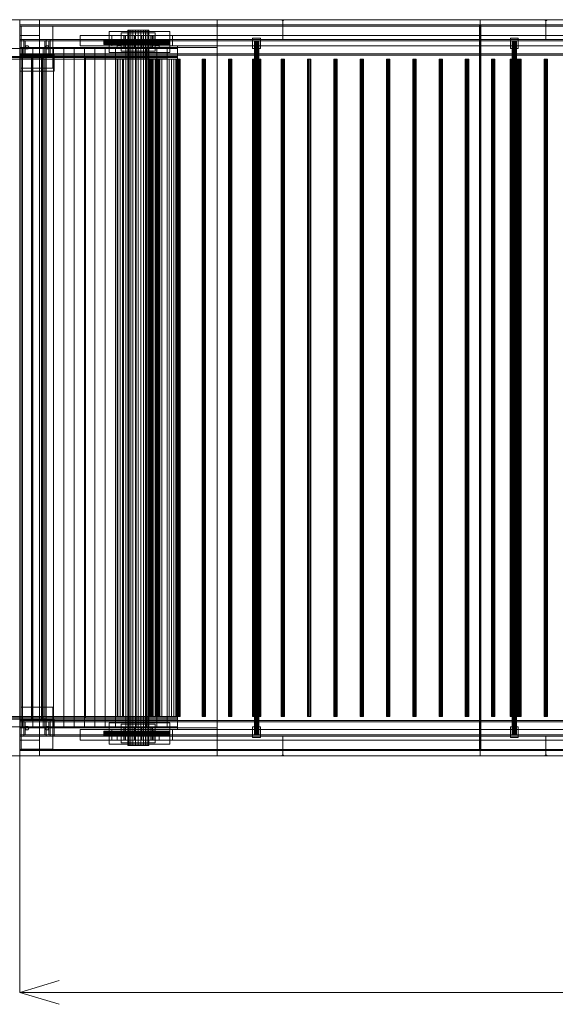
# Model space of a CAD drawing. Header units: millimetres. Extents: x -2233 to 65662, y -50530 to 6847.
# Tile 688 of 802: x 40461 to 42497, y -20345 to -16600. Entities that reach past the tile are written whole.
import ezdxf

# ---------------------------------------------------------------- set-up
doc = ezdxf.new("R2010")
doc.units = ezdxf.units.MM
for name, color, linetype, lineweight in [('COTAS_O', 1, 'Continuous', 0), ('superior_C03-dry', 7, 'Continuous', 0), ('superior_secador', 7, 'Continuous', 0)]:
    doc.layers.add(name, color=color, linetype=linetype, lineweight=lineweight)
doc.dimstyles.new('R19_100', dxfattribs={"dimtxt": 250, "dimasz": 150, "dimexe": 150, "dimexo": 80, "dimgap": 100, "dimtad": 1, "dimtih": 1, "dimtoh": 1, "dimdsep": 46, "dimcen": 0.09, "dimadec": 0, "dimazin": 0, "dimtfac": 1, "dimtdec": 4, "dimtofl": 0, "dimtmove": 0, "dimatfit": 3, "dimfxl": 1, "dimtolj": 1, "dimtzin": 0, "dimarcsym": 0})

# ---------------------------------------------------------------- blocks, each defined once
blk = doc.blocks.new('DIM_R32_36')
at = {"layer": 'COTAS_O'}
for p, q in [((40461.1, -19400), (40461.1, -20300)), ((60461.1, -19400), (60461.1, -20300)), ((40461.1, -20300), (40611.1, -20255)), ((60461.1, -20300), (60311.1, -20255)), ((40461.1, -20300), (60461.1, -20300)), ((40461.1, -20300), (40611.1, -20345)), ((60461.1, -20300), (60311.1, -20345))]:
    blk.add_line(p, q, dxfattribs=at)
blk.add_text('20000 O', height=250, dxfattribs=at).set_placement((50461.1, -20200))
blk = doc.blocks.new('DIM_R32_37')
at = {"layer": 'COTAS_O'}
for p, q in [((39761.1, -16600), (39716.1, -16750)), ((40461.1, -16600), (39761.1, -16600)), ((39761.1, -19400), (39761.1, -16600)), ((39761.1, -16600), (39806.1, -16750)), ((39761.1, -19400), (39716.1, -19250)), ((39761.1, -19400), (39806.1, -19250)), ((40461.1, -19400), (39761.1, -19400))]:
    blk.add_line(p, q, dxfattribs=at)
blk.add_text('2800 O', height=250, rotation=90, dxfattribs=at).set_placement((39661.1, -18000))

msp = doc.modelspace()

# ---------------------------------------------------------------- linework, layer by layer
at = {"layer": 'superior_C03-dry'}
for p, q in [((40471.321, -16710), (40432, -16710)), ((40432, -16740), (40471.321, -16740)), ((40471.321, -19290), (40471.321, -16710)), ((40510.642, -16710), (40471.321, -16710)), ((40471.321, -16740), (40471.321, -16744)), ((40471.321, -16740), (40510.642, -16740)), ((40510.642, -19290), (40510.642, -16710)), ((40549.963, -16710), (40510.642, -16710)), ((40510.642, -16740), (40510.642, -16744)), ((40510.642, -16740), (40549.963, -16740)), ((40549.963, -19290), (40549.963, -16710)), ((40589.283, -16710), (40549.963, -16710)), ((40549.963, -16740), (40549.963, -16744)), ((40549.963, -16740), (40589.283, -16740)), ((40589.283, -19290), (40589.283, -16710)), ((40628.604, -16710), (40589.283, -16710)), ((40589.283, -16740), (40589.283, -16744)), ((40589.283, -16740), (40628.604, -16740)), ((40628.604, -19290), (40628.604, -16710)), ((40667.925, -16710), (40628.604, -16710)), ((40628.604, -16740), (40628.604, -16744)), ((40628.604, -16740), (40667.925, -16740)), ((40667.925, -19290), (40667.925, -16710)), ((40707.246, -16710), (40667.925, -16710)), ((40667.925, -16740), (40667.925, -16744)), ((40667.925, -16740), (40707.246, -16740)), ((40707.246, -19290), (40707.246, -16710)), ((40746.567, -16710), (40707.246, -16710)), ((40707.246, -16740), (40707.246, -16744)), ((40707.246, -16740), (40746.567, -16740)), ((40746.567, -19290), (40746.567, -16710)), ((40785.888, -16710), (40746.567, -16710)), ((40746.567, -16740), (40746.567, -16744)), ((40746.567, -16740), (40785.888, -16740)), ((40785.888, -19290), (40785.888, -16710)), ((40825.209, -16710), (40785.888, -16710)), ((40785.888, -16740), (40785.888, -16744)), ((40785.888, -16740), (40825.209, -16740)), ((40825.209, -19290), (40825.209, -16710)), ((40864.53, -16710), (40825.209, -16710)), ((40825.209, -16740), (40825.209, -16744)), ((40825.209, -16740), (40864.53, -16740)), ((40864.53, -19290), (40864.53, -16710)), ((40903.85, -16710), (40864.53, -16710)), ((40864.53, -16740), (40864.53, -16744)), ((40864.53, -16740), (40903.85, -16740)), ((40903.85, -19290), (40903.85, -16710)), ((40943.171, -16710), (40903.85, -16710)), ((40903.85, -16740), (40903.85, -16744)), ((40903.85, -16740), (40943.171, -16740)), ((40943.171, -19290), (40943.171, -16710)), ((40982.492, -16710), (40943.171, -16710)), ((40943.171, -16740), (40943.171, -16744)), ((40943.171, -16740), (40982.492, -16740)), ((40982.492, -19290), (40982.492, -16710)), ((41021.813, -16710), (40982.492, -16710)), ((40982.492, -16740), (40982.492, -16744)), ((40982.492, -16740), (41021.813, -16740)), ((41021.813, -19290), (41021.813, -16710)), ((41061.134, -16710), (41021.813, -16710)), ((41021.813, -16740), (41021.813, -16744)), ((41021.813, -16740), (41061.134, -16740)), ((41061.134, -19290), (41061.134, -16710)), ((41061.134, -16740), (41061.134, -16744)), ((40432, -16744), (40471.321, -16744)), ((40471.321, -16750), (40432, -16750)), ((40471.321, -16744), (40510.642, -16744)), ((40471.321, -19250), (40471.321, -16750)), ((40510.642, -16750), (40471.321, -16750)), ((40510.642, -16744), (40549.963, -16744)), ((40510.642, -19250), (40510.642, -16750)), ((40549.963, -16750), (40510.642, -16750)), ((40549.963, -16744), (40589.283, -16744)), ((40549.963, -19250), (40549.963, -16750)), ((40589.283, -16750), (40549.963, -16750)), ((40589.283, -16744), (40628.604, -16744)), ((40589.283, -19250), (40589.283, -16750)), ((40628.604, -16750), (40589.283, -16750)), ((40628.604, -16744), (40667.925, -16744)), ((40628.604, -19250), (40628.604, -16750)), ((40667.925, -16750), (40628.604, -16750)), ((40667.925, -16744), (40707.246, -16744)), ((40667.925, -19250), (40667.925, -16750)), ((40707.246, -16750), (40667.925, -16750)), ((40707.246, -16744), (40746.567, -16744)), ((40707.246, -19250), (40707.246, -16750)), ((40746.567, -16750), (40707.246, -16750)), ((40746.567, -16744), (40785.888, -16744)), ((40746.567, -19250), (40746.567, -16750)), ((40785.888, -16750), (40746.567, -16750)), ((40785.888, -16744), (40825.209, -16744)), ((40785.888, -19250), (40785.888, -16750)), ((40825.209, -16750), (40785.888, -16750)), ((40825.209, -16744), (40864.53, -16744)), ((40825.209, -19250), (40825.209, -16750)), ((40864.53, -16750), (40825.209, -16750)), ((40864.53, -16744), (40903.85, -16744)), ((40864.53, -19250), (40864.53, -16750)), ((40903.85, -16750), (40864.53, -16750)), ((40903.85, -16744), (40943.171, -16744)), ((40903.85, -19250), (40903.85, -16750)), ((40943.171, -16750), (40903.85, -16750)), ((40943.171, -16744), (40982.492, -16744)), ((40943.171, -19250), (40943.171, -16750)), ((40982.492, -16750), (40943.171, -16750)), ((40982.492, -16744), (41021.813, -16744)), ((40982.492, -19250), (40982.492, -16750)), ((41021.813, -16750), (40982.492, -16750)), ((41021.813, -16744), (41061.134, -16744)), ((41021.813, -19250), (41021.813, -16750)), ((41061.134, -16750), (41021.813, -16750)), ((41061.134, -19250), (41061.134, -16750)), ((40432, -19250), (40471.321, -19250)), ((40432, -19256), (40471.321, -19256)), ((40432, -19260), (40471.321, -19260)), ((40471.321, -19250), (40510.642, -19250)), ((40471.321, -19260), (40471.321, -19256)), ((40471.321, -19256), (40510.642, -19256)), ((40471.321, -19260), (40510.642, -19260)), ((40510.642, -19250), (40549.963, -19250)), ((40510.642, -19260), (40510.642, -19256)), ((40510.642, -19256), (40549.963, -19256)), ((40510.642, -19260), (40549.963, -19260)), ((40549.963, -19250), (40589.283, -19250)), ((40549.963, -19260), (40549.963, -19256)), ((40549.963, -19256), (40589.283, -19256)), ((40549.963, -19260), (40589.283, -19260)), ((40589.283, -19250), (40628.604, -19250)), ((40589.283, -19260), (40589.283, -19256)), ((40589.283, -19256), (40628.604, -19256)), ((40589.283, -19260), (40628.604, -19260)), ((40628.604, -19250), (40667.925, -19250)), ((40628.604, -19260), (40628.604, -19256)), ((40628.604, -19256), (40667.925, -19256)), ((40628.604, -19260), (40667.925, -19260)), ((40667.925, -19250), (40707.246, -19250)), ((40667.925, -19260), (40667.925, -19256)), ((40667.925, -19256), (40707.246, -19256)), ((40667.925, -19260), (40707.246, -19260)), ((40707.246, -19250), (40746.567, -19250)), ((40707.246, -19260), (40707.246, -19256)), ((40707.246, -19256), (40746.567, -19256)), ((40707.246, -19260), (40746.567, -19260)), ((40746.567, -19250), (40785.888, -19250)), ((40746.567, -19260), (40746.567, -19256)), ((40746.567, -19256), (40785.888, -19256)), ((40746.567, -19260), (40785.888, -19260)), ((40785.888, -19250), (40825.209, -19250)), ((40785.888, -19260), (40785.888, -19256)), ((40785.888, -19256), (40825.209, -19256)), ((40785.888, -19260), (40825.209, -19260)), ((40825.209, -19250), (40864.53, -19250)), ((40825.209, -19260), (40825.209, -19256)), ((40825.209, -19256), (40864.53, -19256)), ((40825.209, -19260), (40864.53, -19260)), ((40864.53, -19250), (40903.85, -19250)), ((40864.53, -19260), (40864.53, -19256)), ((40864.53, -19256), (40903.85, -19256)), ((40864.53, -19260), (40903.85, -19260)), ((40903.85, -19250), (40943.171, -19250)), ((40903.85, -19260), (40903.85, -19256)), ((40903.85, -19256), (40943.171, -19256)), ((40903.85, -19260), (40943.171, -19260)), ((40943.171, -19250), (40982.492, -19250)), ((40943.171, -19260), (40943.171, -19256)), ((40943.171, -19256), (40982.492, -19256)), ((40943.171, -19260), (40982.492, -19260)), ((40982.492, -19250), (41021.813, -19250)), ((40982.492, -19260), (40982.492, -19256)), ((40982.492, -19256), (41021.813, -19256)), ((40982.492, -19260), (41021.813, -19260)), ((41021.813, -19250), (41061.134, -19250)), ((41021.813, -19260), (41021.813, -19256)), ((41021.813, -19256), (41061.134, -19256)), ((41021.813, -19260), (41061.134, -19260)), ((41061.134, -19260), (41061.134, -19256)), ((40432, -19290), (40471.321, -19290)), ((40471.321, -19290), (40510.642, -19290)), ((40510.642, -19290), (40549.963, -19290)), ((40549.963, -19290), (40589.283, -19290)), ((40589.283, -19290), (40628.604, -19290)), ((40628.604, -19290), (40667.925, -19290)), ((40667.925, -19290), (40707.246, -19290)), ((40707.246, -19290), (40746.567, -19290)), ((40746.567, -19290), (40785.888, -19290)), ((40785.888, -19290), (40825.209, -19290)), ((40825.209, -19290), (40864.53, -19290)), ((40864.53, -19290), (40903.85, -19290)), ((40903.85, -19290), (40943.171, -19290)), ((40943.171, -19290), (40982.492, -19290)), ((40982.492, -19290), (41021.813, -19290)), ((41021.813, -19290), (41061.134, -19290))]:
    msp.add_line(p, q, dxfattribs=at)
at = {"layer": 'superior_secador'}
for p, q in [((40461.134, -16675), (40461.134, -16600)), ((40461.134, -16600), (41461.134, -16600)), ((40461.134, -16624), (40461.134, -16600)), ((40461.134, -16600), (60461.134, -16600)), ((40461.134, -16620), (40461.134, -16600)), ((40461.134, -19400), (40461.134, -16600)), ((40461.134, -16600), (40536.134, -16600)), ((40461.134, -16750), (40461.134, -16600)), ((40461.134, -16660), (40461.134, -16600)), ((40461.134, -16706), (40461.134, -16600)), ((40461.134, -16600), (41211.134, -16600)), ((60461.134, -16620), (40461.134, -16620)), ((60461.134, -16624), (40461.134, -16624)), ((40466.134, -16785), (40466.134, -16625)), ((40466.134, -16625), (40586.134, -16625)), ((40536.134, -16600), (40536.134, -19400)), ((40536.134, -16600), (40536.134, -16750)), ((40536.134, -16600), (40536.134, -16660)), ((40586.134, -16625), (40586.134, -16785)), ((41211.134, -19400), (41211.134, -16600)), ((41211.134, -16600), (42211.134, -16600)), ((41211.134, -16600), (41211.134, -16706)), ((41458.134, -16603), (41458.134, -16600)), ((41458.134, -16600), (41464.134, -16600)), ((41464.134, -16603), (41458.134, -16603)), ((41461.134, -16600), (41461.134, -16675)), ((41461.134, -16600), (42461.134, -16600)), ((41464.134, -16600), (41464.134, -16603)), ((42209.134, -19380), (42209.134, -16620)), ((42209.134, -16620), (42213.134, -16620)), ((42211.134, -16600), (42211.134, -19400)), ((42211.134, -16600), (43211.134, -16600)), ((42213.134, -16620), (42213.134, -19380)), ((42458.134, -16603), (42458.134, -16600)), ((42458.134, -16600), (42464.134, -16600)), ((42464.134, -16603), (42458.134, -16603)), ((42461.134, -16600), (42461.134, -16675)), ((42461.134, -16600), (43461.134, -16600)), ((42464.134, -16600), (42464.134, -16603)), ((40536.134, -16660), (40461.134, -16660)), ((40691.134, -16700), (40691.134, -16660)), ((40691.134, -16660), (40971.134, -16660)), ((40691.134, -16660), (41041.134, -16660)), ((40801.134, -16725), (40801.134, -16645)), ((40801.134, -16645), (41031.134, -16645)), ((40811.134, -16700), (40811.134, -16660)), ((40811.134, -16660), (60111.134, -16660)), ((40846.134, -16720), (40846.134, -16650)), ((40846.134, -16650), (40976.134, -16650)), ((40858.008, -16660), (40856.134, -16660)), ((40856.134, -16660), (40856.134, -16710)), ((40863.502, -16660), (40858.008, -16660)), ((40858.008, -16660), (40858.008, -16710)), ((40872.243, -16660), (40863.502, -16660)), ((40863.502, -16660), (40863.502, -16710)), ((40872.497, -16640), (40871.134, -16640)), ((40871.134, -16640), (40871.134, -19360)), ((40883.634, -16660), (40872.243, -16660)), ((40872.243, -16660), (40872.243, -16710)), ((40876.493, -16640), (40872.497, -16640)), ((40872.497, -16640), (40872.497, -19360)), ((40882.85, -16640), (40876.493, -16640)), ((40876.493, -16640), (40876.493, -19360)), ((40891.134, -16640), (40882.85, -16640)), ((40882.85, -16640), (40882.85, -19360)), ((40896.899, -16660), (40883.634, -16660)), ((40883.634, -16660), (40883.634, -16710)), ((40900.781, -16640), (40891.134, -16640)), ((40891.134, -16640), (40891.134, -19360)), ((40911.134, -16660), (40896.899, -16660)), ((40896.899, -16660), (40896.899, -16710)), ((40911.134, -16640), (40900.781, -16640)), ((40900.781, -16640), (40900.781, -19360)), ((40921.487, -16640), (40911.134, -16640)), ((40911.134, -16640), (40911.134, -19360)), ((40925.369, -16660), (40911.134, -16660)), ((40911.134, -16660), (40911.134, -16710)), ((40931.134, -16640), (40921.487, -16640)), ((40921.487, -16640), (40921.487, -19360)), ((40938.634, -16660), (40925.369, -16660)), ((40925.369, -16660), (40925.369, -16710)), ((40939.418, -16640), (40931.134, -16640)), ((40931.134, -16640), (40931.134, -19360)), ((40950.025, -16660), (40938.634, -16660)), ((40938.634, -16660), (40938.634, -16710)), ((40945.775, -16640), (40939.418, -16640)), ((40939.418, -16640), (40939.418, -19360)), ((40949.771, -16640), (40945.775, -16640)), ((40945.775, -16640), (40945.775, -19360)), ((40949.771, -16640), (40951.134, -16640)), ((40949.771, -16640), (40949.771, -19360)), ((40958.765, -16660), (40950.025, -16660)), ((40950.025, -16660), (40950.025, -16710)), ((40951.134, -19360), (40951.134, -16640)), ((40964.26, -16660), (40958.765, -16660)), ((40958.765, -16660), (40958.765, -16710)), ((40964.26, -16660), (40966.134, -16660)), ((40964.26, -16660), (40964.26, -16710)), ((40966.134, -16710), (40966.134, -16660)), ((40971.134, -16660), (40971.134, -16700)), ((40976.134, -16650), (40976.134, -16720)), ((41031.134, -16645), (41031.134, -16725)), ((41041.134, -16660), (41041.134, -16700)), ((41461.134, -16675), (40461.134, -16675)), ((40461.134, -16735), (40461.134, -16675)), ((40461.134, -16675), (60461.134, -16675)), ((40461.134, -16680), (40461.134, -16675)), ((40461.134, -16675), (40561.134, -16675)), ((60461.134, -16680), (40461.134, -16680)), ((40561.134, -16680), (40461.134, -16680)), ((40461.134, -16745), (40461.134, -16680)), ((40461.134, -16680), (40466.134, -16680)), ((40466.134, -16680), (40466.134, -16745)), ((40476.134, -16680), (40476.134, -16675)), ((40476.134, -16675), (40576.134, -16675)), ((40576.134, -16680), (40476.134, -16680)), ((40476.134, -16730), (40476.134, -16680)), ((40476.134, -16680), (40481.134, -16680)), ((40481.134, -16680), (40481.134, -16730)), ((40481.134, -16705), (40484.634, -16698.938)), ((40484.634, -16698.938), (40491.634, -16698.938)), ((40491.634, -16698.938), (40495.134, -16705)), ((40556.134, -16745), (40556.134, -16680)), ((40556.134, -16680), (40561.134, -16680)), ((40557.134, -16705), (40560.634, -16698.938)), ((40560.634, -16698.938), (40567.634, -16698.938)), ((40561.134, -16675), (40561.134, -16680)), ((40561.134, -16680), (40561.134, -16745)), ((40567.634, -16698.938), (40571.134, -16705)), ((40571.134, -16730), (40571.134, -16680)), ((40571.134, -16680), (40576.134, -16680)), ((40576.134, -16675), (40576.134, -16680)), ((40576.134, -16680), (40576.134, -16730)), ((40971.134, -16700), (40691.134, -16700)), ((41041.134, -16700), (40691.134, -16700)), ((40781.134, -16676.685), (40781.134, -16676)), ((41031.134, -16676), (40781.134, -16676)), ((40781.134, -16676.685), (40781.134, -16678.636)), ((40781.134, -16676.685), (41031.134, -16676.685)), ((40781.134, -16678.636), (40781.134, -16681.556)), ((40781.134, -16678.636), (41031.134, -16678.636)), ((40781.134, -16681.556), (40781.134, -16685)), ((40781.134, -16681.556), (41031.134, -16681.556)), ((40781.134, -16685), (40781.134, -16688.444)), ((40781.134, -16685), (41031.134, -16685)), ((40781.134, -16688.444), (40781.134, -16691.364)), ((40781.134, -16688.444), (41031.134, -16688.444)), ((40781.134, -16691.364), (40781.134, -16693.315)), ((40781.134, -16691.364), (41031.134, -16691.364)), ((40781.134, -16693.315), (40781.134, -16694)), ((40781.134, -16693.315), (41031.134, -16693.315)), ((40781.134, -16694), (41031.134, -16694)), ((60111.134, -16700), (40811.134, -16700)), ((40831.134, -16710), (40831.134, -16695)), ((40831.134, -16695), (40846.134, -16695)), ((40846.134, -16695), (40846.134, -16710)), ((40976.134, -16710), (40976.134, -16695)), ((40976.134, -16695), (40991.134, -16695)), ((40991.134, -16695), (40991.134, -16710)), ((41031.134, -16676), (41031.134, -16676.685)), ((41031.134, -16676.685), (41031.134, -16678.636)), ((41031.134, -16678.636), (41031.134, -16681.556)), ((41031.134, -16681.556), (41031.134, -16685)), ((41031.134, -16685), (41031.134, -16688.444)), ((41031.134, -16688.444), (41031.134, -16691.364)), ((41031.134, -16691.364), (41031.134, -16693.315)), ((41031.134, -16693.315), (41031.134, -16694)), ((41211.134, -16700), (41061.134, -16700)), ((41061.134, -16700), (41061.134, -19300)), ((41211.134, -19300), (41211.134, -16700)), ((41346.134, -16710), (41346.134, -16670)), ((41346.134, -16670), (41376.134, -16670)), ((41353.406, -16680), (41353.134, -16680)), ((41353.134, -16680), (41353.134, -19320)), ((41354.206, -16680), (41353.406, -16680)), ((41353.406, -16680), (41353.406, -19320)), ((41355.477, -16680), (41354.206, -16680)), ((41354.206, -16680), (41354.206, -19320)), ((41357.134, -16680), (41355.477, -16680)), ((41355.477, -16680), (41355.477, -19320)), ((41359.063, -16680), (41357.134, -16680)), ((41357.134, -16680), (41357.134, -19320)), ((41361.134, -16680), (41359.063, -16680)), ((41359.063, -16680), (41359.063, -19320)), ((41363.204, -16680), (41361.134, -16680)), ((41361.134, -16680), (41361.134, -19320)), ((41365.134, -16680), (41363.204, -16680)), ((41363.204, -16680), (41363.204, -19320)), ((41366.791, -16680), (41365.134, -16680)), ((41365.134, -16680), (41365.134, -19320)), ((41368.062, -16680), (41366.791, -16680)), ((41366.791, -16680), (41366.791, -19320)), ((41368.861, -16680), (41368.062, -16680)), ((41368.062, -16680), (41368.062, -19320)), ((41368.861, -16680), (41369.134, -16680)), ((41368.861, -16680), (41368.861, -19320)), ((41369.134, -19320), (41369.134, -16680)), ((41376.134, -16670), (41376.134, -16710)), ((42461.134, -16675), (41461.134, -16675)), ((42326.134, -16710), (42326.134, -16670)), ((42326.134, -16670), (42356.134, -16670)), ((42333.406, -16680), (42333.134, -16680)), ((42333.134, -16680), (42333.134, -19320)), ((42334.206, -16680), (42333.406, -16680)), ((42333.406, -16680), (42333.406, -19320)), ((42335.477, -16680), (42334.206, -16680)), ((42334.206, -16680), (42334.206, -19320)), ((42337.134, -16680), (42335.477, -16680)), ((42335.477, -16680), (42335.477, -19320)), ((42339.063, -16680), (42337.134, -16680)), ((42337.134, -16680), (42337.134, -19320)), ((42341.134, -16680), (42339.063, -16680)), ((42339.063, -16680), (42339.063, -19320)), ((42343.204, -16680), (42341.134, -16680)), ((42341.134, -16680), (42341.134, -19320)), ((42345.134, -16680), (42343.204, -16680)), ((42343.204, -16680), (42343.204, -19320)), ((42346.791, -16680), (42345.134, -16680)), ((42345.134, -16680), (42345.134, -19320)), ((42348.062, -16680), (42346.791, -16680)), ((42346.791, -16680), (42346.791, -19320)), ((42348.861, -16680), (42348.062, -16680)), ((42348.062, -16680), (42348.062, -19320)), ((42348.861, -16680), (42349.134, -16680)), ((42348.861, -16680), (42348.861, -19320)), ((42349.134, -19320), (42349.134, -16680)), ((42356.134, -16670), (42356.134, -16710)), ((43461.134, -16675), (42461.134, -16675)), ((41211.134, -16706), (40461.134, -16706)), ((40461.134, -16735), (40461.134, -16730)), ((40461.134, -16730), (60461.134, -16730)), ((40461.134, -16738), (40461.134, -16733)), ((40461.134, -16733), (40591.134, -16733)), ((40461.134, -16796), (40461.134, -16733)), ((60461.134, -16735), (40461.134, -16735)), ((40591.134, -16738), (40461.134, -16738)), ((40476.134, -16735), (40476.134, -16730)), ((40476.134, -16730), (40576.134, -16730)), ((40481.134, -16730), (40476.134, -16730)), ((40576.134, -16735), (40476.134, -16735)), ((40484.634, -16711.062), (40481.134, -16705)), ((40491.634, -16711.062), (40484.634, -16711.062)), ((40495.134, -16705), (40491.634, -16711.062)), ((40506.134, -19265), (40506.134, -16735)), ((40506.134, -16735), (40546.134, -16735)), ((40506.134, -16735), (40509.134, -16735)), ((40509.134, -16735), (40509.134, -19265)), ((40543.134, -19265), (40543.134, -16735)), ((40543.134, -16735), (40546.134, -16735)), ((40546.134, -16735), (40546.134, -19265)), ((40560.634, -16711.062), (40557.134, -16705)), ((40567.634, -16711.062), (40560.634, -16711.062)), ((40571.134, -16705), (40567.634, -16711.062)), ((40576.134, -16730), (40571.134, -16730)), ((40576.134, -16730), (40576.134, -16735)), ((40591.134, -16733), (40591.134, -16738)), ((40591.134, -16733), (40591.134, -16796)), ((41031.134, -16725), (40801.134, -16725)), ((40846.134, -16710), (40831.134, -16710)), ((40976.134, -16720), (40846.134, -16720)), ((40858.008, -16710), (40856.134, -16710)), ((40863.502, -16710), (40858.008, -16710)), ((40872.243, -16710), (40863.502, -16710)), ((40883.634, -16710), (40872.243, -16710)), ((40896.899, -16710), (40883.634, -16710)), ((40911.134, -16710), (40896.899, -16710)), ((40925.369, -16710), (40911.134, -16710)), ((40938.634, -16710), (40925.369, -16710)), ((40950.025, -16710), (40938.634, -16710)), ((40958.765, -16710), (40950.025, -16710)), ((40964.26, -16710), (40958.765, -16710)), ((40966.134, -16710), (40964.26, -16710)), ((40991.134, -16710), (40976.134, -16710)), ((41376.134, -16710), (41346.134, -16710)), ((42356.134, -16710), (42326.134, -16710)), ((40461.134, -16750), (40461.134, -16745)), ((40461.134, -16745), (40561.134, -16745)), ((40466.134, -16745), (40461.134, -16745)), ((40536.134, -16750), (40461.134, -16750)), ((40461.134, -19250), (40461.134, -16750)), ((40461.134, -16750), (40561.134, -16750)), ((40461.134, -16750), (40466.134, -16750)), ((40466.134, -16750), (40466.134, -19250)), ((40561.134, -16745), (40556.134, -16745)), ((40556.134, -19250), (40556.134, -16750)), ((40556.134, -16750), (40561.134, -16750)), ((40561.134, -16745), (40561.134, -16750)), ((40561.134, -16750), (40561.134, -19250)), ((40711.134, -16745), (40951.134, -16745)), ((40711.134, -16745), (40711.134, -16750)), ((40711.134, -16745), (41021.134, -16745)), ((40951.134, -16750), (40711.134, -16750)), ((40711.134, -16750), (40711.134, -19250)), ((40711.134, -16750), (40851.134, -16750)), ((41021.134, -16750), (40711.134, -16750)), ((40834.343, -16750), (40831.634, -16750)), ((40831.634, -16750), (40831.634, -19250)), ((40842.285, -16750), (40834.343, -16750)), ((40834.343, -16750), (40834.343, -19250)), ((40854.919, -16750), (40842.285, -16750)), ((40842.285, -16750), (40842.285, -19250)), ((40851.134, -16750), (40851.134, -19250)), ((40871.384, -16750), (40854.919, -16750)), ((40854.919, -16750), (40854.919, -19250)), ((40890.558, -16750), (40871.384, -16750)), ((40871.384, -16750), (40871.384, -19250)), ((40911.134, -16750), (40890.558, -16750)), ((40890.558, -16750), (40890.558, -19250)), ((40931.71, -16750), (40911.134, -16750)), ((40911.134, -16750), (40911.134, -19250)), ((40950.884, -16750), (40931.71, -16750)), ((40931.71, -16750), (40931.71, -19250)), ((40967.349, -16750), (40950.884, -16750)), ((40950.884, -16750), (40950.884, -19250)), ((40951.134, -16750), (40951.134, -16745)), ((40951.134, -19250), (40951.134, -16750)), ((40959.467, -16750), (40951.134, -16750)), ((40955.997, -16750), (40954.784, -16750)), ((40954.784, -16750), (40954.784, -19250)), ((40959.172, -16750), (40955.997, -16750)), ((40955.997, -16750), (40955.997, -19250)), ((40963.096, -16750), (40959.172, -16750)), ((40959.172, -16750), (40959.172, -19250)), ((40959.467, -19250), (40959.467, -16750)), ((40967.801, -16750), (40959.467, -16750)), ((40966.271, -16750), (40963.096, -16750)), ((40963.096, -16750), (40963.096, -19250)), ((40966.271, -16750), (40967.484, -16750)), ((40966.271, -16750), (40966.271, -19250)), ((40979.983, -16750), (40967.349, -16750)), ((40967.349, -16750), (40967.349, -19250)), ((40967.484, -19250), (40967.484, -16750)), ((40967.801, -19250), (40967.801, -16750)), ((40976.134, -16750), (40967.801, -16750)), ((40976.134, -19250), (40976.134, -16750)), ((40984.467, -16750), (40976.134, -16750)), ((40987.925, -16750), (40979.983, -16750)), ((40979.983, -16750), (40979.983, -19250)), ((40984.467, -19250), (40984.467, -16750)), ((40992.801, -16750), (40984.467, -16750)), ((40987.925, -16750), (40990.634, -16750)), ((40987.925, -16750), (40987.925, -19250)), ((40990.634, -19250), (40990.634, -16750)), ((40992.801, -19250), (40992.801, -16750)), ((41001.134, -16750), (40992.801, -16750)), ((41001.134, -19250), (41001.134, -16750)), ((41021.134, -16750), (41021.134, -16745)), ((41021.134, -19250), (41021.134, -16750)), ((41029.467, -16750), (41021.134, -16750)), ((41029.467, -19250), (41029.467, -16750)), ((41037.801, -16750), (41029.467, -16750)), ((41037.801, -19250), (41037.801, -16750)), ((41046.134, -16750), (41037.801, -16750)), ((41046.134, -19250), (41046.134, -16750)), ((41054.467, -16750), (41046.134, -16750)), ((41054.467, -19250), (41054.467, -16750)), ((41062.801, -16750), (41054.467, -16750)), ((41055.997, -16750), (41054.784, -16750)), ((41054.784, -16750), (41054.784, -19250)), ((41059.172, -16750), (41055.997, -16750)), ((41055.997, -16750), (41055.997, -19250)), ((41063.096, -16750), (41059.172, -16750)), ((41059.172, -16750), (41059.172, -19250)), ((41062.801, -19250), (41062.801, -16750)), ((41071.134, -16750), (41062.801, -16750)), ((41066.271, -16750), (41063.096, -16750)), ((41063.096, -16750), (41063.096, -19250)), ((41066.271, -16750), (41067.484, -16750)), ((41066.271, -16750), (41066.271, -19250)), ((41067.484, -19250), (41067.484, -16750)), ((41071.134, -19250), (41071.134, -16750)), ((41155.997, -16750), (41154.784, -16750)), ((41154.784, -16750), (41154.784, -19250)), ((41159.172, -16750), (41155.997, -16750)), ((41155.997, -16750), (41155.997, -19250)), ((41163.096, -16750), (41159.172, -16750)), ((41159.172, -16750), (41159.172, -19250)), ((41166.271, -16750), (41163.096, -16750)), ((41163.096, -16750), (41163.096, -19250)), ((41166.271, -16750), (41167.484, -16750)), ((41166.271, -16750), (41166.271, -19250)), ((41167.484, -19250), (41167.484, -16750)), ((41255.997, -16750), (41254.784, -16750)), ((41254.784, -16750), (41254.784, -19250)), ((41259.172, -16750), (41255.997, -16750)), ((41255.997, -16750), (41255.997, -19250)), ((41263.096, -16750), (41259.172, -16750)), ((41259.172, -16750), (41259.172, -19250)), ((41266.271, -16750), (41263.096, -16750)), ((41263.096, -16750), (41263.096, -19250)), ((41266.271, -16750), (41267.484, -16750)), ((41266.271, -16750), (41266.271, -19250)), ((41267.484, -19250), (41267.484, -16750)), ((41345.679, -16750), (41345.134, -16750)), ((41345.134, -16750), (41345.134, -19250)), ((41347.277, -16750), (41345.679, -16750)), ((41345.679, -16750), (41345.679, -19250)), ((41349.82, -16750), (41347.277, -16750)), ((41347.277, -16750), (41347.277, -19250)), ((41353.134, -16750), (41349.82, -16750)), ((41349.82, -16750), (41349.82, -19250)), ((41356.993, -16750), (41353.134, -16750)), ((41353.134, -16750), (41353.134, -19250)), ((41355.997, -16750), (41354.784, -16750)), ((41354.784, -16750), (41354.784, -19250)), ((41359.172, -16750), (41355.997, -16750)), ((41355.997, -16750), (41355.997, -19250)), ((41361.134, -16750), (41356.993, -16750)), ((41356.993, -16750), (41356.993, -19250)), ((41363.096, -16750), (41359.172, -16750)), ((41359.172, -16750), (41359.172, -19250)), ((41365.275, -16750), (41361.134, -16750)), ((41361.134, -16750), (41361.134, -19250)), ((41366.271, -16750), (41363.096, -16750)), ((41363.096, -16750), (41363.096, -19250)), ((41369.134, -16750), (41365.275, -16750)), ((41365.275, -16750), (41365.275, -19250)), ((41366.271, -16750), (41367.484, -16750)), ((41366.271, -16750), (41366.271, -19250)), ((41367.484, -19250), (41367.484, -16750)), ((41372.448, -16750), (41369.134, -16750)), ((41369.134, -16750), (41369.134, -19250)), ((41374.99, -16750), (41372.448, -16750)), ((41372.448, -16750), (41372.448, -19250)), ((41376.589, -16750), (41374.99, -16750)), ((41374.99, -16750), (41374.99, -19250)), ((41376.589, -16750), (41377.134, -16750)), ((41376.589, -16750), (41376.589, -19250)), ((41377.134, -19250), (41377.134, -16750)), ((41455.997, -16750), (41454.784, -16750)), ((41454.784, -16750), (41454.784, -19250)), ((41459.172, -16750), (41455.997, -16750)), ((41455.997, -16750), (41455.997, -19250)), ((41463.096, -16750), (41459.172, -16750)), ((41459.172, -16750), (41459.172, -19250)), ((41466.271, -16750), (41463.096, -16750)), ((41463.096, -16750), (41463.096, -19250)), ((41466.271, -16750), (41467.484, -16750)), ((41466.271, -16750), (41466.271, -19250)), ((41467.484, -19250), (41467.484, -16750)), ((41555.997, -16750), (41554.784, -16750)), ((41554.784, -16750), (41554.784, -19250)), ((41559.172, -16750), (41555.997, -16750)), ((41555.997, -16750), (41555.997, -19250)), ((41563.096, -16750), (41559.172, -16750)), ((41559.172, -16750), (41559.172, -19250)), ((41566.271, -16750), (41563.096, -16750)), ((41563.096, -16750), (41563.096, -19250)), ((41566.271, -16750), (41567.484, -16750)), ((41566.271, -16750), (41566.271, -19250)), ((41567.484, -19250), (41567.484, -16750)), ((41655.997, -16750), (41654.784, -16750)), ((41654.784, -16750), (41654.784, -19250)), ((41659.172, -16750), (41655.997, -16750)), ((41655.997, -16750), (41655.997, -19250)), ((41663.096, -16750), (41659.172, -16750)), ((41659.172, -16750), (41659.172, -19250)), ((41666.271, -16750), (41663.096, -16750)), ((41663.096, -16750), (41663.096, -19250)), ((41666.271, -16750), (41667.484, -16750)), ((41666.271, -16750), (41666.271, -19250)), ((41667.484, -19250), (41667.484, -16750)), ((41755.997, -16750), (41754.784, -16750)), ((41754.784, -16750), (41754.784, -19250)), ((41759.172, -16750), (41755.997, -16750)), ((41755.997, -16750), (41755.997, -19250)), ((41763.096, -16750), (41759.172, -16750)), ((41759.172, -16750), (41759.172, -19250)), ((41766.271, -16750), (41763.096, -16750)), ((41763.096, -16750), (41763.096, -19250)), ((41766.271, -16750), (41767.484, -16750)), ((41766.271, -16750), (41766.271, -19250)), ((41767.484, -19250), (41767.484, -16750)), ((41855.997, -16750), (41854.784, -16750)), ((41854.784, -16750), (41854.784, -19250)), ((41859.172, -16750), (41855.997, -16750)), ((41855.997, -16750), (41855.997, -19250)), ((41863.096, -16750), (41859.172, -16750)), ((41859.172, -16750), (41859.172, -19250)), ((41866.271, -16750), (41863.096, -16750)), ((41863.096, -16750), (41863.096, -19250)), ((41866.271, -16750), (41867.484, -16750)), ((41866.271, -16750), (41866.271, -19250)), ((41867.484, -19250), (41867.484, -16750)), ((41955.997, -16750), (41954.784, -16750)), ((41954.784, -16750), (41954.784, -19250)), ((41959.172, -16750), (41955.997, -16750)), ((41955.997, -16750), (41955.997, -19250)), ((41963.096, -16750), (41959.172, -16750)), ((41959.172, -16750), (41959.172, -19250)), ((41966.271, -16750), (41963.096, -16750)), ((41963.096, -16750), (41963.096, -19250)), ((41966.271, -16750), (41967.484, -16750)), ((41966.271, -16750), (41966.271, -19250)), ((41967.484, -19250), (41967.484, -16750)), ((42055.997, -16750), (42054.784, -16750)), ((42054.784, -16750), (42054.784, -19250)), ((42059.172, -16750), (42055.997, -16750)), ((42055.997, -16750), (42055.997, -19250)), ((42063.096, -16750), (42059.172, -16750)), ((42059.172, -16750), (42059.172, -19250)), ((42066.271, -16750), (42063.096, -16750)), ((42063.096, -16750), (42063.096, -19250)), ((42066.271, -16750), (42067.484, -16750)), ((42066.271, -16750), (42066.271, -19250)), ((42067.484, -19250), (42067.484, -16750)), ((42155.997, -16750), (42154.784, -16750)), ((42154.784, -16750), (42154.784, -19250)), ((42159.172, -16750), (42155.997, -16750)), ((42155.997, -16750), (42155.997, -19250)), ((42163.096, -16750), (42159.172, -16750)), ((42159.172, -16750), (42159.172, -19250)), ((42166.271, -16750), (42163.096, -16750)), ((42163.096, -16750), (42163.096, -19250)), ((42166.271, -16750), (42167.484, -16750)), ((42166.271, -16750), (42166.271, -19250)), ((42167.484, -19250), (42167.484, -16750)), ((42255.997, -16750), (42254.784, -16750)), ((42254.784, -16750), (42254.784, -19250)), ((42259.172, -16750), (42255.997, -16750)), ((42255.997, -16750), (42255.997, -19250)), ((42263.096, -16750), (42259.172, -16750)), ((42259.172, -16750), (42259.172, -19250)), ((42266.271, -16750), (42263.096, -16750)), ((42263.096, -16750), (42263.096, -19250)), ((42266.271, -16750), (42267.484, -16750)), ((42266.271, -16750), (42266.271, -19250)), ((42267.484, -19250), (42267.484, -16750)), ((42325.679, -16750), (42325.134, -16750)), ((42325.134, -16750), (42325.134, -19250)), ((42327.277, -16750), (42325.679, -16750)), ((42325.679, -16750), (42325.679, -19250)), ((42329.82, -16750), (42327.277, -16750)), ((42327.277, -16750), (42327.277, -19250)), ((42333.134, -16750), (42329.82, -16750)), ((42329.82, -16750), (42329.82, -19250)), ((42336.993, -16750), (42333.134, -16750)), ((42333.134, -16750), (42333.134, -19250)), ((42341.134, -16750), (42336.993, -16750)), ((42336.993, -16750), (42336.993, -19250)), ((42345.275, -16750), (42341.134, -16750)), ((42341.134, -16750), (42341.134, -19250)), ((42349.134, -16750), (42345.275, -16750)), ((42345.275, -16750), (42345.275, -19250)), ((42352.448, -16750), (42349.134, -16750)), ((42349.134, -16750), (42349.134, -19250)), ((42354.99, -16750), (42352.448, -16750)), ((42352.448, -16750), (42352.448, -19250)), ((42355.997, -16750), (42354.784, -16750)), ((42354.784, -16750), (42354.784, -19250)), ((42356.589, -16750), (42354.99, -16750)), ((42354.99, -16750), (42354.99, -19250)), ((42359.172, -16750), (42355.997, -16750)), ((42355.997, -16750), (42355.997, -19250)), ((42356.589, -16750), (42357.134, -16750)), ((42356.589, -16750), (42356.589, -19250)), ((42357.134, -19250), (42357.134, -16750)), ((42363.096, -16750), (42359.172, -16750)), ((42359.172, -16750), (42359.172, -19250)), ((42366.271, -16750), (42363.096, -16750)), ((42363.096, -16750), (42363.096, -19250)), ((42366.271, -16750), (42367.484, -16750)), ((42366.271, -16750), (42366.271, -19250)), ((42367.484, -19250), (42367.484, -16750)), ((42455.997, -16750), (42454.784, -16750)), ((42454.784, -16750), (42454.784, -19250)), ((42459.172, -16750), (42455.997, -16750)), ((42455.997, -16750), (42455.997, -19250)), ((42463.096, -16750), (42459.172, -16750)), ((42459.172, -16750), (42459.172, -19250)), ((42466.271, -16750), (42463.096, -16750)), ((42463.096, -16750), (42463.096, -19250)), ((42466.271, -16750), (42467.484, -16750)), ((42466.271, -16750), (42466.271, -19250)), ((42467.484, -19250), (42467.484, -16750)), ((40591.134, -16796), (40461.134, -16796)), ((40586.134, -16785), (40466.134, -16785)), ((40466.134, -19375), (40466.134, -19215)), ((40466.134, -19215), (40586.134, -19215)), ((40586.134, -19215), (40586.134, -19375)), ((40461.134, -19400), (40461.134, -19250)), ((40461.134, -19250), (40536.134, -19250)), ((40561.134, -19250), (40461.134, -19250)), ((40466.134, -19250), (40461.134, -19250)), ((40461.134, -19255), (40461.134, -19250)), ((40561.134, -19255), (40461.134, -19255)), ((40461.134, -19320), (40461.134, -19255)), ((40461.134, -19255), (40466.134, -19255)), ((40461.134, -19325), (40461.134, -19262)), ((40461.134, -19262), (40591.134, -19262)), ((40461.134, -19325), (40461.134, -19265)), ((40461.134, -19265), (60461.134, -19265)), ((40461.134, -19270), (40461.134, -19265)), ((60461.134, -19270), (40461.134, -19270)), ((40466.134, -19255), (40466.134, -19320)), ((40476.134, -19270), (40476.134, -19265)), ((40476.134, -19265), (40576.134, -19265)), ((40576.134, -19270), (40476.134, -19270)), ((40476.134, -19320), (40476.134, -19270)), ((40476.134, -19270), (40481.134, -19270)), ((40481.134, -19270), (40481.134, -19320)), ((40546.134, -19265), (40506.134, -19265)), ((40509.134, -19265), (40506.134, -19265)), ((40536.134, -19250), (40536.134, -19400)), ((40546.134, -19265), (40543.134, -19265)), ((40561.134, -19250), (40556.134, -19250)), ((40556.134, -19320), (40556.134, -19255)), ((40556.134, -19255), (40561.134, -19255)), ((40561.134, -19250), (40561.134, -19255)), ((40561.134, -19255), (40561.134, -19320)), ((40571.134, -19320), (40571.134, -19270)), ((40571.134, -19270), (40576.134, -19270)), ((40576.134, -19265), (40576.134, -19270)), ((40576.134, -19270), (40576.134, -19320)), ((40591.134, -19262), (40591.134, -19325)), ((40711.134, -19250), (40951.134, -19250)), ((40711.134, -19250), (40711.134, -19255)), ((40851.134, -19250), (40711.134, -19250)), ((40711.134, -19250), (41021.134, -19250)), ((40711.134, -19255), (40951.134, -19255)), ((40711.134, -19255), (41021.134, -19255)), ((40801.134, -19355), (40801.134, -19275)), ((40801.134, -19275), (41031.134, -19275)), ((40834.343, -19250), (40831.634, -19250)), ((40842.285, -19250), (40834.343, -19250)), ((40854.919, -19250), (40842.285, -19250)), ((40846.134, -19350), (40846.134, -19280)), ((40846.134, -19280), (40976.134, -19280)), ((40871.384, -19250), (40854.919, -19250)), ((40890.558, -19250), (40871.384, -19250)), ((40911.134, -19250), (40890.558, -19250)), ((40931.71, -19250), (40911.134, -19250)), ((40950.884, -19250), (40931.71, -19250)), ((40967.349, -19250), (40950.884, -19250)), ((40951.134, -19255), (40951.134, -19250)), ((40951.134, -19250), (40959.467, -19250)), ((40955.997, -19250), (40954.784, -19250)), ((40959.172, -19250), (40955.997, -19250)), ((40963.096, -19250), (40959.172, -19250)), ((40959.467, -19250), (40967.801, -19250)), ((40966.271, -19250), (40963.096, -19250)), ((40967.484, -19250), (40966.271, -19250)), ((40979.983, -19250), (40967.349, -19250)), ((40967.801, -19250), (40976.134, -19250)), ((40976.134, -19250), (40984.467, -19250)), ((40976.134, -19280), (40976.134, -19350)), ((40987.925, -19250), (40979.983, -19250)), ((40984.467, -19250), (40992.801, -19250)), ((40990.634, -19250), (40987.925, -19250)), ((40992.801, -19250), (41001.134, -19250)), ((41021.134, -19255), (41021.134, -19250)), ((41021.134, -19250), (41029.467, -19250)), ((41029.467, -19250), (41037.801, -19250)), ((41031.134, -19275), (41031.134, -19355)), ((41037.801, -19250), (41046.134, -19250)), ((41046.134, -19250), (41054.467, -19250)), ((41054.467, -19250), (41062.801, -19250)), ((41055.997, -19250), (41054.784, -19250)), ((41059.172, -19250), (41055.997, -19250)), ((41063.096, -19250), (41059.172, -19250)), ((41062.801, -19250), (41071.134, -19250)), ((41066.271, -19250), (41063.096, -19250)), ((41067.484, -19250), (41066.271, -19250)), ((41155.997, -19250), (41154.784, -19250)), ((41159.172, -19250), (41155.997, -19250)), ((41163.096, -19250), (41159.172, -19250)), ((41166.271, -19250), (41163.096, -19250)), ((41167.484, -19250), (41166.271, -19250)), ((41255.997, -19250), (41254.784, -19250)), ((41259.172, -19250), (41255.997, -19250)), ((41263.096, -19250), (41259.172, -19250)), ((41266.271, -19250), (41263.096, -19250)), ((41267.484, -19250), (41266.271, -19250)), ((41345.679, -19250), (41345.134, -19250)), ((41347.277, -19250), (41345.679, -19250)), ((41349.82, -19250), (41347.277, -19250)), ((41353.134, -19250), (41349.82, -19250)), ((41356.993, -19250), (41353.134, -19250)), ((41355.997, -19250), (41354.784, -19250)), ((41359.172, -19250), (41355.997, -19250)), ((41361.134, -19250), (41356.993, -19250)), ((41363.096, -19250), (41359.172, -19250)), ((41365.275, -19250), (41361.134, -19250)), ((41366.271, -19250), (41363.096, -19250)), ((41369.134, -19250), (41365.275, -19250)), ((41367.484, -19250), (41366.271, -19250)), ((41372.448, -19250), (41369.134, -19250)), ((41374.99, -19250), (41372.448, -19250)), ((41376.589, -19250), (41374.99, -19250)), ((41377.134, -19250), (41376.589, -19250)), ((41455.997, -19250), (41454.784, -19250)), ((41459.172, -19250), (41455.997, -19250)), ((41463.096, -19250), (41459.172, -19250)), ((41466.271, -19250), (41463.096, -19250)), ((41467.484, -19250), (41466.271, -19250)), ((41555.997, -19250), (41554.784, -19250)), ((41559.172, -19250), (41555.997, -19250)), ((41563.096, -19250), (41559.172, -19250)), ((41566.271, -19250), (41563.096, -19250)), ((41567.484, -19250), (41566.271, -19250)), ((41655.997, -19250), (41654.784, -19250)), ((41659.172, -19250), (41655.997, -19250)), ((41663.096, -19250), (41659.172, -19250)), ((41666.271, -19250), (41663.096, -19250)), ((41667.484, -19250), (41666.271, -19250)), ((41755.997, -19250), (41754.784, -19250)), ((41759.172, -19250), (41755.997, -19250)), ((41763.096, -19250), (41759.172, -19250)), ((41766.271, -19250), (41763.096, -19250)), ((41767.484, -19250), (41766.271, -19250)), ((41855.997, -19250), (41854.784, -19250)), ((41859.172, -19250), (41855.997, -19250)), ((41863.096, -19250), (41859.172, -19250)), ((41866.271, -19250), (41863.096, -19250)), ((41867.484, -19250), (41866.271, -19250)), ((41955.997, -19250), (41954.784, -19250)), ((41959.172, -19250), (41955.997, -19250)), ((41963.096, -19250), (41959.172, -19250)), ((41966.271, -19250), (41963.096, -19250)), ((41967.484, -19250), (41966.271, -19250)), ((42055.997, -19250), (42054.784, -19250)), ((42059.172, -19250), (42055.997, -19250)), ((42063.096, -19250), (42059.172, -19250)), ((42066.271, -19250), (42063.096, -19250)), ((42067.484, -19250), (42066.271, -19250)), ((42155.997, -19250), (42154.784, -19250)), ((42159.172, -19250), (42155.997, -19250)), ((42163.096, -19250), (42159.172, -19250)), ((42166.271, -19250), (42163.096, -19250)), ((42167.484, -19250), (42166.271, -19250)), ((42255.997, -19250), (42254.784, -19250)), ((42259.172, -19250), (42255.997, -19250)), ((42263.096, -19250), (42259.172, -19250)), ((42266.271, -19250), (42263.096, -19250)), ((42267.484, -19250), (42266.271, -19250)), ((42325.679, -19250), (42325.134, -19250)), ((42327.277, -19250), (42325.679, -19250)), ((42329.82, -19250), (42327.277, -19250)), ((42333.134, -19250), (42329.82, -19250)), ((42336.993, -19250), (42333.134, -19250)), ((42341.134, -19250), (42336.993, -19250)), ((42345.275, -19250), (42341.134, -19250)), ((42349.134, -19250), (42345.275, -19250)), ((42352.448, -19250), (42349.134, -19250)), ((42354.99, -19250), (42352.448, -19250)), ((42355.997, -19250), (42354.784, -19250)), ((42356.589, -19250), (42354.99, -19250)), ((42359.172, -19250), (42355.997, -19250)), ((42357.134, -19250), (42356.589, -19250)), ((42363.096, -19250), (42359.172, -19250)), ((42366.271, -19250), (42363.096, -19250)), ((42367.484, -19250), (42366.271, -19250)), ((42455.997, -19250), (42454.784, -19250)), ((42459.172, -19250), (42455.997, -19250)), ((42463.096, -19250), (42459.172, -19250)), ((42466.271, -19250), (42463.096, -19250)), ((42467.484, -19250), (42466.271, -19250)), ((40461.134, -19400), (40461.134, -19294)), ((40461.134, -19294), (41211.134, -19294)), ((40461.134, -19325), (40461.134, -19320)), ((40461.134, -19320), (40591.134, -19320)), ((40461.134, -19320), (60461.134, -19320)), ((40461.134, -19320), (40561.134, -19320)), ((40466.134, -19320), (40461.134, -19320)), ((40476.134, -19325), (40476.134, -19320)), ((40476.134, -19320), (40576.134, -19320)), ((40481.134, -19320), (40476.134, -19320)), ((40481.134, -19295), (40484.634, -19288.938)), ((40484.634, -19301.062), (40481.134, -19295)), ((40484.634, -19288.938), (40491.634, -19288.938)), ((40491.634, -19301.062), (40484.634, -19301.062)), ((40491.634, -19288.938), (40495.134, -19295)), ((40495.134, -19295), (40491.634, -19301.062)), ((40561.134, -19320), (40556.134, -19320)), ((40557.134, -19295), (40560.634, -19288.938)), ((40560.634, -19301.062), (40557.134, -19295)), ((40560.634, -19288.938), (40567.634, -19288.938)), ((40567.634, -19301.062), (40560.634, -19301.062)), ((40561.134, -19320), (40561.134, -19325)), ((40567.634, -19288.938), (40571.134, -19295)), ((40571.134, -19295), (40567.634, -19301.062)), ((40576.134, -19320), (40571.134, -19320)), ((40576.134, -19320), (40576.134, -19325)), ((40591.134, -19320), (40591.134, -19325)), ((40691.134, -19340), (40691.134, -19300)), ((40691.134, -19300), (40971.134, -19300)), ((40691.134, -19300), (41041.134, -19300)), ((40781.134, -19306.685), (40781.134, -19306)), ((41031.134, -19306), (40781.134, -19306)), ((40781.134, -19306.685), (40781.134, -19308.636)), ((40781.134, -19306.685), (41031.134, -19306.685)), ((40781.134, -19308.636), (40781.134, -19311.556)), ((40781.134, -19308.636), (41031.134, -19308.636)), ((40781.134, -19311.556), (40781.134, -19315)), ((40781.134, -19311.556), (41031.134, -19311.556)), ((40781.134, -19315), (40781.134, -19318.444)), ((40781.134, -19315), (41031.134, -19315)), ((40781.134, -19318.444), (40781.134, -19321.364)), ((40781.134, -19318.444), (41031.134, -19318.444)), ((40781.134, -19321.364), (40781.134, -19323.315)), ((40781.134, -19321.364), (41031.134, -19321.364)), ((40781.134, -19323.315), (40781.134, -19324)), ((40781.134, -19323.315), (41031.134, -19323.315)), ((40781.134, -19324), (41031.134, -19324)), ((40811.134, -19340), (40811.134, -19300)), ((40811.134, -19300), (60111.134, -19300)), ((40858.008, -19290), (40856.134, -19290)), ((40856.134, -19290), (40856.134, -19340)), ((40863.502, -19290), (40858.008, -19290)), ((40858.008, -19290), (40858.008, -19340)), ((40872.243, -19290), (40863.502, -19290)), ((40863.502, -19290), (40863.502, -19340)), ((40883.634, -19290), (40872.243, -19290)), ((40872.243, -19290), (40872.243, -19340)), ((40896.899, -19290), (40883.634, -19290)), ((40883.634, -19290), (40883.634, -19340)), ((40911.134, -19290), (40896.899, -19290)), ((40896.899, -19290), (40896.899, -19340)), ((40925.369, -19290), (40911.134, -19290)), ((40911.134, -19290), (40911.134, -19340)), ((40938.634, -19290), (40925.369, -19290)), ((40925.369, -19290), (40925.369, -19340)), ((40950.025, -19290), (40938.634, -19290)), ((40938.634, -19290), (40938.634, -19340)), ((40958.765, -19290), (40950.025, -19290)), ((40950.025, -19290), (40950.025, -19340)), ((40964.26, -19290), (40958.765, -19290)), ((40958.765, -19290), (40958.765, -19340)), ((40964.26, -19290), (40966.134, -19290)), ((40964.26, -19290), (40964.26, -19340)), ((40966.134, -19340), (40966.134, -19290)), ((40971.134, -19300), (40971.134, -19340)), ((41031.134, -19306), (41031.134, -19306.685)), ((41031.134, -19306.685), (41031.134, -19308.636)), ((41031.134, -19308.636), (41031.134, -19311.556)), ((41031.134, -19311.556), (41031.134, -19315)), ((41031.134, -19315), (41031.134, -19318.444)), ((41031.134, -19318.444), (41031.134, -19321.364)), ((41031.134, -19321.364), (41031.134, -19323.315)), ((41031.134, -19323.315), (41031.134, -19324)), ((41041.134, -19300), (41041.134, -19340)), ((41061.134, -19300), (41211.134, -19300)), ((41211.134, -19294), (41211.134, -19400)), ((41346.134, -19330), (41346.134, -19290)), ((41346.134, -19290), (41376.134, -19290)), ((41353.406, -19320), (41353.134, -19320)), ((41354.206, -19320), (41353.406, -19320)), ((41355.477, -19320), (41354.206, -19320)), ((41357.134, -19320), (41355.477, -19320)), ((41359.063, -19320), (41357.134, -19320)), ((41361.134, -19320), (41359.063, -19320)), ((41363.204, -19320), (41361.134, -19320)), ((41365.134, -19320), (41363.204, -19320)), ((41366.791, -19320), (41365.134, -19320)), ((41368.062, -19320), (41366.791, -19320)), ((41368.861, -19320), (41368.062, -19320)), ((41369.134, -19320), (41368.861, -19320)), ((41376.134, -19290), (41376.134, -19330)), ((42326.134, -19330), (42326.134, -19290)), ((42326.134, -19290), (42356.134, -19290)), ((42333.406, -19320), (42333.134, -19320)), ((42334.206, -19320), (42333.406, -19320)), ((42335.477, -19320), (42334.206, -19320)), ((42337.134, -19320), (42335.477, -19320)), ((42339.063, -19320), (42337.134, -19320)), ((42341.134, -19320), (42339.063, -19320)), ((42343.204, -19320), (42341.134, -19320)), ((42345.134, -19320), (42343.204, -19320)), ((42346.791, -19320), (42345.134, -19320)), ((42348.062, -19320), (42346.791, -19320)), ((42348.861, -19320), (42348.062, -19320)), ((42349.134, -19320), (42348.861, -19320)), ((42356.134, -19290), (42356.134, -19330)), ((40461.134, -19400), (40461.134, -19325)), ((40461.134, -19325), (41461.134, -19325)), ((40591.134, -19325), (40461.134, -19325)), ((60461.134, -19325), (40461.134, -19325)), ((40561.134, -19325), (40461.134, -19325)), ((40461.134, -19400), (40461.134, -19340)), ((40461.134, -19340), (40536.134, -19340)), ((40576.134, -19325), (40476.134, -19325)), ((40536.134, -19340), (40536.134, -19400)), ((40971.134, -19340), (40691.134, -19340)), ((41041.134, -19340), (40691.134, -19340)), ((41031.134, -19355), (40801.134, -19355)), ((60111.134, -19340), (40811.134, -19340)), ((40831.134, -19340), (40831.134, -19325)), ((40831.134, -19325), (40846.134, -19325)), ((40846.134, -19340), (40831.134, -19340)), ((40846.134, -19325), (40846.134, -19340)), ((40976.134, -19350), (40846.134, -19350)), ((40858.008, -19340), (40856.134, -19340)), ((40863.502, -19340), (40858.008, -19340)), ((40872.243, -19340), (40863.502, -19340)), ((40872.497, -19360), (40871.134, -19360)), ((40883.634, -19340), (40872.243, -19340)), ((40876.493, -19360), (40872.497, -19360)), ((40882.85, -19360), (40876.493, -19360)), ((40891.134, -19360), (40882.85, -19360)), ((40896.899, -19340), (40883.634, -19340)), ((40900.781, -19360), (40891.134, -19360)), ((40911.134, -19340), (40896.899, -19340)), ((40911.134, -19360), (40900.781, -19360)), ((40925.369, -19340), (40911.134, -19340)), ((40921.487, -19360), (40911.134, -19360)), ((40931.134, -19360), (40921.487, -19360)), ((40938.634, -19340), (40925.369, -19340)), ((40939.418, -19360), (40931.134, -19360)), ((40950.025, -19340), (40938.634, -19340)), ((40945.775, -19360), (40939.418, -19360)), ((40949.771, -19360), (40945.775, -19360)), ((40951.134, -19360), (40949.771, -19360)), ((40958.765, -19340), (40950.025, -19340)), ((40964.26, -19340), (40958.765, -19340)), ((40966.134, -19340), (40964.26, -19340)), ((40976.134, -19340), (40976.134, -19325)), ((40976.134, -19325), (40991.134, -19325)), ((40991.134, -19340), (40976.134, -19340)), ((40991.134, -19325), (40991.134, -19340)), ((41376.134, -19330), (41346.134, -19330)), ((41461.134, -19325), (41461.134, -19400)), ((41461.134, -19325), (42461.134, -19325)), ((42356.134, -19330), (42326.134, -19330)), ((42461.134, -19325), (42461.134, -19400)), ((42461.134, -19325), (43461.134, -19325)), ((40461.134, -19400), (40461.134, -19376)), ((40461.134, -19376), (60461.134, -19376)), ((40461.134, -19400), (40461.134, -19380)), ((40461.134, -19380), (60461.134, -19380)), ((40586.134, -19375), (40466.134, -19375)), ((41458.134, -19400), (41458.134, -19397)), ((41458.134, -19397), (41464.134, -19397)), ((41464.134, -19397), (41464.134, -19400)), ((42213.134, -19380), (42209.134, -19380)), ((42458.134, -19400), (42458.134, -19397)), ((42458.134, -19397), (42464.134, -19397)), ((42464.134, -19397), (42464.134, -19400)), ((41461.134, -19400), (40461.134, -19400)), ((60461.134, -19400), (40461.134, -19400)), ((40536.134, -19400), (40461.134, -19400)), ((41211.134, -19400), (40461.134, -19400)), ((42211.134, -19400), (41211.134, -19400)), ((41464.134, -19400), (41458.134, -19400)), ((42461.134, -19400), (41461.134, -19400)), ((43211.134, -19400), (42211.134, -19400)), ((42464.134, -19400), (42458.134, -19400)), ((43461.134, -19400), (42461.134, -19400))]:
    msp.add_line(p, q, dxfattribs=at)

# ---------------------------------------------------------------- dimensions: what is measured, and where the dimension line sits
at = {"layer": 'COTAS_O'}
for p2, distance, picture, middle in [((40461.134, -16600), 700, 'DIM_R32_37', (39761.134, -18000)), ((60461.134, -19400), -900, 'DIM_R32_36', (50461.134, -20300))]:
    dim = msp.add_aligned_dim(p1=(40461.134, -19400), p2=p2, distance=distance, text='<> O', dimstyle='R19_100', dxfattribs=at)
    dim.commit()
    dim.dimension.update_dxf_attribs({"geometry": picture, "text_midpoint": middle})

doc.saveas('drawing.dxf')
